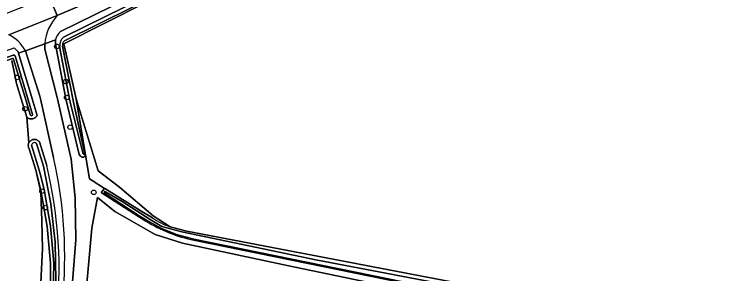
# Model space of a CAD drawing. Extents: x 161385 to 162589, y 388479 to 389756.
# Drawn here: x 162275.7 to 162429.6, y 389463 to 389517.9 of the extents above; entities that cross this region are included whole.
import ezdxf

# ---------------------------------------------------------------- set-up
doc = ezdxf.new("R2010")
doc.units = 0
for name, color, linetype in [('IMGEO_Boom', 7, 'Continuous'), ('IMGEO_Bouwland', 7, 'Continuous'), ('IMGEO_Grasland_overig', 7, 'Continuous'), ('IMGEO_Groenvoorziening', 7, 'Continuous'), ('IMGEO_Oever', 7, 'Continuous'), ('IMGEO_Rijbaan_lokaal_gesloten', 7, 'Continuous'), ('IMGEO_Waterloop', 7, 'Continuous')]:
    doc.layers.add(name, color=color, linetype=linetype)

msp = doc.modelspace()

# ---------------------------------------------------------------- linework, layer by layer
at = {"layer": 'IMGEO_Boom'}
for centre in [(162284.66, 389511.09), (162276.28, 389504.53), (162286.57, 389503.64), (162286.77, 389500.27), (162277.94, 389497.87), (162287.49, 389493.98), (162281.52, 389480.43), (162292.49, 389480.18), (162282.21, 389476.95)]:
    msp.add_circle(centre, 0.489, dxfattribs=at)
at = {"layer": 'IMGEO_Bouwland'}
for points in [[(162444, 389533.43), (162443.61, 389533.38), (162386.27, 389526.91), (162383.3, 389558.74), (162372.05, 389554.21), (162367.03, 389552.01), (162329.55, 389533.6), (162286.17, 389511.67), (162288.77, 389500), (162293.4, 389484.75), (162297.92, 389481.27), (162305.07, 389475.18), (162308.64, 389472.86), (162312.17, 389471.92), (162373.05, 389460.32), (162421.02, 389449.24), (162445.24, 389443.93), (162452.92, 389442.51)], [(162463.4, 389437.64), (162333.44, 389464.68), (162311.27, 389469.4), (162305.46, 389471.23), (162296.93, 389476.09), (162293.26, 389479.07), (162292.09, 389472.58), (162286.14, 389406.7), (162312.02, 389400.4), (162324.11, 389397.57), (162351.62, 389390.69), (162392.37, 389383.94), (162458.72, 389372.61), (162459.26, 389376.49), (162461.04, 389396.49)]]:
    msp.add_lwpolyline(points, close=True, dxfattribs=at)
msp.add_lwpolyline([(162280.69, 389449.64), (162281.63, 389468.23), (162281.52, 389474.11), (162281.26, 389480.23), (162280.46, 389483.97), (162280.28, 389484.68), (162278.81, 389489.41), (162278.79, 389489.45), (162278.73, 389489.55), (162278.69, 389489.66), (162278.65, 389489.77), (162278.63, 389489.89), (162278.61, 389490), (162278.61, 389490.12), (162278.62, 389490.23), (162278.63, 389490.35), (162278.66, 389490.46), (162278.7, 389490.57), (162278.74, 389490.68), (162278.28, 389496.09), (162277.1, 389500), (162276.11, 389503.26), (162275.76, 389505.03), (162275.16, 389508.09)], dxfattribs=at)
at = {"layer": 'IMGEO_Grasland_overig'}
for points in [[(162284.77, 389517.62), (162274.51, 389513.54)], [(162277.95, 389510.32), (162278, 389510.17), (162282.12, 389511.67)], [(162289.24, 389359.18), (162285.35, 389382.52), (162282.49, 389396.15), (162282.47, 389396.23), (162281.77, 389400.61), (162281.51, 389404.28), (162281.45, 389405.03), (162281.54, 389409.47), (162282.02, 389413.88), (162284.03, 389426.94), (162288, 389461.21), (162288.66, 389470.09), (162288.53, 389478.99), (162287.7, 389487.17), (162284.81, 389500), (162284.76, 389500.24), (162282.09, 389510.54), (162282.12, 389511.67), (162278, 389510.17), (162281.05, 389500.58), (162281.18, 389500), (162283.97, 389487.56)], [(162283.97, 389487.56), (162281.18, 389500), (162281.05, 389500.58), (162278, 389510.17), (162277.35, 389509.93), (162276.58, 389509.65), (162279.43, 389500), (162280.48, 389496.44), (162280.43, 389496.36), (162280.35, 389496.26), (162280.27, 389496.16), (162280.17, 389496.07), (162280.07, 389495.99), (162279.96, 389495.92), (162279.85, 389495.86), (162279.73, 389495.81), (162279.61, 389495.78), (162279.48, 389495.75), (162279.36, 389495.73), (162279.23, 389495.73), (162279.1, 389495.73), (162278.97, 389495.75), (162278.85, 389495.78), (162278.72, 389495.82), (162278.6, 389495.87), (162278.49, 389495.93), (162278.38, 389496.01), (162278.28, 389496.09), (162278.74, 389490.68), (162278.8, 389490.78), (162278.87, 389490.87), (162278.94, 389490.97), (162279.02, 389491.05), (162279.11, 389491.12), (162279.2, 389491.19), (162279.3, 389491.25), (162279.41, 389491.3), (162279.52, 389491.34), (162279.63, 389491.37), (162279.74, 389491.39), (162279.86, 389491.4), (162279.98, 389491.4), (162280.09, 389491.39), (162280.2, 389491.37), (162280.32, 389491.34), (162280.43, 389491.29), (162280.53, 389491.24), (162280.63, 389491.18), (162280.72, 389491.11), (162280.81, 389491.04), (162280.89, 389490.95), (162280.96, 389490.86), (162282.52, 389485.86)], [(162297.92, 389481.27), (162293.4, 389484.75), (162288.77, 389500), (162290.73, 389488.04), (162291.55, 389483.03), (162292.12, 389482.67), (162294.78, 389481.02), (162294.81, 389480.99), (162302.64, 389476.12), (162304.93, 389474.8)], [(162271.43, 389407.81), (162276.92, 389407.64), (162277.65, 389407.37), (162277.67, 389410.68), (162277.48, 389411.76), (162279.01, 389421.29), (162279.35, 389424.92), (162280.7, 389434.54), (162281.25, 389440.42), (162282.56, 389449.62), (162283.28, 389457.38), (162283.32, 389465.17), (162282.65, 389472.93), (162281.29, 389480.6), (162280.46, 389483.97), (162281.26, 389480.23), (162281.52, 389474.11), (162281.63, 389468.23), (162280.69, 389449.64), (162278.34, 389430.35), (162275.05, 389408.23)], [(162308.64, 389472.86), (162305.07, 389475.18), (162297.92, 389481.27)]]:
    msp.add_lwpolyline(points, dxfattribs=at)
for centre, radius, start, end in [((162291.91, 389510.86), 9.83, 136.6074, 175.2997), ((162271, 389506.36), 7.99, 29.6447, 63.963), ((162191.91, 389466.53), 94.43, 354.1627, 12.8682), ((162191.91, 389466.53), 94.43, 354.1627, 12.8682), ((162192.53, 389463.98), 92.61, 353.3649, 13.6671), ((162313.68, 389487.05), 15.06, 234.4503, 250.4367)]:
    msp.add_arc(centre, radius, start, end, dxfattribs=at)
at = {"layer": 'IMGEO_Groenvoorziening'}
for points in [[(162285.47, 389514.24), (162328.77, 389535.6), (162366.06, 389554.2)], [(162324.44, 389535.57), (162302.3, 389525.24), (162284.77, 389517.62)], [(162303.52, 389474.09), (162301.95, 389475.07), (162294.07, 389480.13), (162294.78, 389481.02), (162292.12, 389482.67), (162291.55, 389483.03), (162290.73, 389488.04), (162290.61, 389487.83), (162290.4, 389487.64), (162290.26, 389487.6), (162289.98, 389487.64), (162289.82, 389487.71), (162289.65, 389487.85), (162289.36, 389488.2), (162286.55, 389500), (162284.36, 389511.56), (162284.41, 389512.5), (162282.12, 389511.67), (162282.09, 389510.54), (162284.76, 389500.24), (162284.81, 389500), (162287.7, 389487.17), (162288.53, 389478.99), (162288.66, 389470.09), (162288, 389461.21)], [(162282.12, 389511.67), (162284.41, 389512.5)], [(162245.22, 389500), (162275.62, 389510.78), (162276.49, 389509.97), (162276.58, 389509.65), (162277.35, 389509.93), (162278, 389510.17), (162277.95, 389510.32)], [(162458.72, 389372.61), (162392.37, 389383.94), (162351.62, 389390.69), (162324.11, 389397.57), (162312.02, 389400.4), (162286.14, 389406.7), (162292.09, 389472.58), (162293.26, 389479.07), (162296.93, 389476.09), (162305.46, 389471.23), (162311.27, 389469.4), (162333.44, 389464.68), (162463.4, 389437.64)], [(162467.96, 389437.17), (162467.12, 389438.27), (162443.75, 389443.04), (162392.2, 389453.98), (162313.71, 389470.03)]]:
    msp.add_lwpolyline(points, dxfattribs=at)
for centre, radius, start, end in [((162291.91, 389510.86), 9.83, 136.6074, 175.2997), ((162271, 389506.36), 7.99, 29.6447, 63.963), ((162287.42, 389511.86), 3.08, 129.5197, 167.9908), ((162320.04, 389500.68), 31.3, 238.1556, 258.3425)]:
    msp.add_arc(centre, radius, start, end, dxfattribs=at)
at = {"layer": 'IMGEO_Oever'}
for points in [[(162426.12, 389577.04), (162436.21, 389577.98), (162444.23, 389578.66), (162444.62, 389578.65), (162444.8, 389578.54), (162444.87, 389578.35), (162444.97, 389534.73), (162444.9, 389534.44), (162444.82, 389534.35), (162444.67, 389534.27), (162443.52, 389534.11), (162386.94, 389527.73), (162386.76, 389527.77), (162386.71, 389527.79), (162386.64, 389527.98), (162384.12, 389558.99), (162384.08, 389559.12), (162384, 389559.15), (162383.92, 389559.14), (162383.78, 389559.11), (162371.91, 389554.33), (162366.87, 389552.12), (162329.37, 389533.71), (162286.3, 389512.27)], [(162394.88, 389563.54), (162418.13, 389575), (162418.08, 389575.22), (162417.88, 389576.01), (162414.07, 389575.07), (162413.08, 389574.58), (162393.84, 389564.97), (162384.92, 389561.37), (162366.06, 389554.2), (162328.77, 389535.6), (162285.47, 389514.24)], [(162286.05, 389513.07), (162329.25, 389534.38), (162366.51, 389552.97), (162385.34, 389560.13), (162394.3, 389563.74), (162413.57, 389573.36), (162414.25, 389573.7)], [(162284.41, 389512.5), (162284.36, 389511.56), (162286.55, 389500), (162289.36, 389488.2), (162289.65, 389487.85), (162289.82, 389487.71), (162289.98, 389487.64), (162290.26, 389487.6), (162290.4, 389487.64), (162290.61, 389487.83), (162290.73, 389488.04), (162288.77, 389500), (162286.17, 389511.67), (162329.55, 389533.6), (162367.03, 389552.01), (162372.05, 389554.21), (162383.3, 389558.74), (162386.27, 389526.91), (162443.61, 389533.38)], [(162275.16, 389508.09), (162275.76, 389505.03), (162276.11, 389503.26), (162277.1, 389500), (162278.28, 389496.09), (162278.38, 389496.01), (162278.49, 389495.93), (162278.6, 389495.87), (162278.72, 389495.82), (162278.85, 389495.78), (162278.97, 389495.75), (162279.1, 389495.73), (162279.23, 389495.73), (162279.36, 389495.73), (162279.48, 389495.75), (162279.61, 389495.78), (162279.73, 389495.81), (162279.85, 389495.86), (162279.96, 389495.92), (162280.07, 389495.99), (162280.17, 389496.07), (162280.27, 389496.16), (162280.35, 389496.26), (162280.43, 389496.36), (162280.48, 389496.44), (162279.43, 389500), (162276.58, 389509.65), (162276.49, 389509.97), (162275.62, 389510.78)], [(162290.2, 389488.43), (162290.16, 389488.53), (162287.43, 389499.6), (162285.26, 389511.05)], [(162285.85, 389511.18), (162288.19, 389499.3), (162290.51, 389488.6), (162290.55, 389488.48), (162290.56, 389488.38), (162290.52, 389488.29), (162290.43, 389488.25), (162290.38, 389488.25), (162290.33, 389488.27)], [(162279.09, 389496.54), (162279.04, 389496.65), (162277.95, 389500.26), (162276.97, 389503.47), (162275.47, 389508.43), (162275.4, 389508.52), (162275.29, 389508.52), (162255.98, 389501.61), (162252.3, 389500.29), (162184.58, 389475.81), (162160.62, 389467.85), (162160.49, 389467.83), (162160.45, 389467.85)], [(162245.56, 389498.62), (162275.45, 389509.22), (162275.62, 389509.24), (162275.7, 389509.22), (162275.82, 389509.1), (162278.58, 389499.75), (162279.49, 389496.67), (162279.48, 389496.54), (162279.46, 389496.48), (162279.4, 389496.43), (162279.32, 389496.41)], [(162278.07, 389411.74), (162278.03, 389411.88), (162278.02, 389412.04), (162281.38, 389434.46), (162281.93, 389440.34), (162283.24, 389449.54), (162283.79, 389455.45), (162284, 389465.2), (162283.33, 389473.02), (162281.97, 389480.75), (162281.13, 389484.13), (162280.94, 389484.86), (162279.3, 389490.16)], [(162280.35, 389490.53), (162281.85, 389485.69), (162283.42, 389477.71), (162284.28, 389469.61), (162284.42, 389461.48), (162284.26, 389455.47), (162283.67, 389449.93), (162283.15, 389445.07), (162281.6, 389432.73), (162278.41, 389411.92), (162278.38, 389411.81), (162278.34, 389411.72)], [(162282.52, 389485.86), (162280.96, 389490.86), (162280.89, 389490.95), (162280.81, 389491.04), (162280.72, 389491.11), (162280.63, 389491.18), (162280.53, 389491.24), (162280.43, 389491.29), (162280.32, 389491.34), (162280.2, 389491.37), (162280.09, 389491.39), (162279.98, 389491.4), (162279.86, 389491.4), (162279.74, 389491.39), (162279.63, 389491.37), (162279.52, 389491.34), (162279.41, 389491.3), (162279.3, 389491.25), (162279.2, 389491.19), (162279.11, 389491.12), (162279.02, 389491.05), (162278.94, 389490.97), (162278.87, 389490.87), (162278.8, 389490.78), (162278.74, 389490.68), (162278.7, 389490.57), (162278.66, 389490.46), (162278.63, 389490.35), (162278.62, 389490.23), (162278.61, 389490.12), (162278.61, 389490), (162278.63, 389489.89), (162278.65, 389489.77), (162278.69, 389489.66), (162278.73, 389489.55), (162278.79, 389489.45), (162278.81, 389489.41), (162280.28, 389484.68), (162280.46, 389483.97), (162281.29, 389480.6), (162282.65, 389472.93), (162283.32, 389465.17), (162283.28, 389457.38)], [(162304.93, 389474.8), (162302.64, 389476.12), (162294.81, 389480.99), (162294.78, 389481.02), (162294.07, 389480.13), (162301.95, 389475.07), (162303.52, 389474.09)], [(162466.68, 389407.65), (162468.17, 389420.91), (162468.6, 389425.49), (162468.7, 389431.21), (162468.35, 389437.06), (162467.29, 389438.46), (162443.72, 389443.27), (162392.16, 389454.21), (162313.7, 389470.25), (162310.2, 389471.19), (162306.84, 389472.53), (162303.65, 389474.26), (162302.1, 389475.23), (162294.78, 389480.02), (162294.69, 389480.1)], [(162294.85, 389480.35), (162294.97, 389480.3), (162298.52, 389478.23), (162304.42, 389474.39), (162306.91, 389472.97), (162311.15, 389471.78), (162339.51, 389465.84), (162372.79, 389459.48), (162421.27, 389448.67), (162444.99, 389443.46), (162458.63, 389440.87), (162467.69, 389439.24)], [(162467.91, 389440.08), (162459.32, 389441.33), (162454.37, 389442.24), (162452.92, 389442.51), (162445.24, 389443.93), (162421.02, 389449.24), (162373.05, 389460.32), (162312.17, 389471.92), (162308.64, 389472.86)], [(162313.71, 389470.03), (162392.2, 389453.98), (162443.75, 389443.04), (162467.12, 389438.27), (162467.96, 389437.17)]]:
    msp.add_lwpolyline(points, dxfattribs=at)
for centre, radius, start, end in [((162287.42, 389511.86), 3.08, 129.5197, 167.9908), ((162287.56, 389511.31), 2.31, 130.5536, 186.4525), ((162287.69, 389511.4), 1.85, 170.1536, 186.6042), ((162286.72, 389511.49), 0.88, 118.5328, 165.5742), ((162279.37, 389496.77), 0.363, 219.0686, 262.2393), ((162279.91, 389490.1), 0.61, 44.2931, 174.1501), ((162290.5, 389488.54), 0.319, 199.9892, 237.2425), ((162192.53, 389463.98), 92.61, 353.3649, 13.6671), ((162294.83, 389480.19), 0.161, 80.9012, 213.0183), ((162313.68, 389487.05), 15.06, 234.4503, 250.4367), ((162320.04, 389500.68), 31.3, 238.1556, 258.3425)]:
    msp.add_arc(centre, radius, start, end, dxfattribs=at)
at = {"layer": 'IMGEO_Rijbaan_lokaal_gesloten'}
for points in [[(162346.83, 389551.04), (162300.64, 389529.1), (162283.07, 389521.76), (162284.77, 389517.62), (162302.3, 389525.24), (162324.44, 389535.57)], [(162274.51, 389513.54), (162284.77, 389517.62), (162283.07, 389521.76), (162282.4, 389521.48), (162273.98, 389518.09), (162256.73, 389511.13), (162234.04, 389502.53), (162227.24, 389500), (162209.08, 389493.03), (162180.59, 389482.67), (162149.26, 389472.47), (162113.07, 389461.06), (162103.55, 389458.09), (162050.46, 389441.86), (162014.71, 389430.93), (162014.07, 389430.72), (162008.66, 389428.95), (162007.84, 389428.69), (162000, 389426.14), (161919.07, 389399.82), (161874.41, 389385.9), (161832.48, 389373.05)]]:
    msp.add_lwpolyline(points, dxfattribs=at)
at = {"layer": 'IMGEO_Waterloop'}
for points in [[(162286.3, 389512.27), (162329.37, 389533.71), (162366.87, 389552.12), (162371.91, 389554.33), (162383.78, 389559.11), (162383.92, 389559.14), (162384, 389559.15), (162384.08, 389559.12), (162384.12, 389558.99), (162386.64, 389527.98), (162386.71, 389527.79), (162386.76, 389527.77), (162386.94, 389527.73), (162443.52, 389534.11), (162444.67, 389534.27), (162444.82, 389534.35), (162444.9, 389534.44), (162444.97, 389534.73), (162444.87, 389578.35), (162444.8, 389578.54), (162444.62, 389578.65), (162444.23, 389578.66), (162436.21, 389577.98), (162426.12, 389577.04)], [(162414.25, 389573.7), (162413.57, 389573.36), (162394.3, 389563.74), (162385.34, 389560.13), (162366.51, 389552.97), (162329.25, 389534.38), (162286.05, 389513.07)], [(162285.26, 389511.05), (162287.43, 389499.6), (162290.16, 389488.53), (162290.2, 389488.43)], [(162290.33, 389488.27), (162290.38, 389488.25), (162290.43, 389488.25), (162290.52, 389488.29), (162290.56, 389488.38), (162290.55, 389488.48), (162290.51, 389488.6), (162288.19, 389499.3), (162285.85, 389511.18)], [(162279.32, 389496.41), (162279.4, 389496.43), (162279.46, 389496.48), (162279.48, 389496.54), (162279.49, 389496.67), (162278.58, 389499.75), (162275.82, 389509.1), (162275.7, 389509.22), (162275.62, 389509.24), (162275.45, 389509.22), (162245.56, 389498.62), (162202.46, 389482.7), (162160.51, 389468.15), (162160.42, 389468.08)], [(162184.58, 389475.81), (162252.3, 389500.29), (162255.98, 389501.61), (162275.29, 389508.52), (162275.4, 389508.52), (162275.47, 389508.43), (162276.97, 389503.47), (162277.95, 389500.26), (162279.04, 389496.65), (162279.09, 389496.54)], [(162279.3, 389490.16), (162280.94, 389484.86), (162281.13, 389484.13), (162281.97, 389480.75), (162283.33, 389473.02), (162284, 389465.2), (162283.79, 389455.45), (162283.24, 389449.54), (162281.93, 389440.34), (162281.38, 389434.46), (162278.02, 389412.04), (162278.03, 389411.88), (162278.07, 389411.74)], [(162278.34, 389411.72), (162278.38, 389411.81), (162278.41, 389411.92), (162281.6, 389432.73), (162283.15, 389445.07), (162283.67, 389449.93), (162284.26, 389455.47), (162284.42, 389461.48), (162284.28, 389469.61), (162283.42, 389477.71), (162281.85, 389485.69), (162280.35, 389490.53)], [(162294.69, 389480.1), (162294.78, 389480.02), (162302.1, 389475.23), (162303.65, 389474.26), (162306.84, 389472.53), (162310.2, 389471.19), (162313.7, 389470.25), (162392.16, 389454.21), (162443.72, 389443.27), (162467.29, 389438.46), (162468.35, 389437.06), (162468.7, 389431.21), (162468.6, 389425.49), (162468.17, 389420.91), (162466.68, 389407.65)], [(162421.27, 389448.67), (162372.79, 389459.48), (162339.51, 389465.84), (162311.15, 389471.78), (162306.91, 389472.97), (162304.42, 389474.39), (162298.52, 389478.23), (162294.97, 389480.3), (162294.85, 389480.35)]]:
    msp.add_lwpolyline(points, dxfattribs=at)
for centre, radius, start, end in [((162287.56, 389511.31), 2.31, 130.5536, 186.4525), ((162287.69, 389511.4), 1.85, 170.1536, 186.6042), ((162286.72, 389511.49), 0.88, 118.5328, 165.5742), ((162279.37, 389496.77), 0.363, 219.0686, 262.2393), ((162279.91, 389490.1), 0.61, 44.2931, 174.1501), ((162290.5, 389488.54), 0.319, 199.9892, 237.2425), ((162294.83, 389480.19), 0.161, 80.9012, 213.0183)]:
    msp.add_arc(centre, radius, start, end, dxfattribs=at)

doc.saveas('drawing.dxf')
